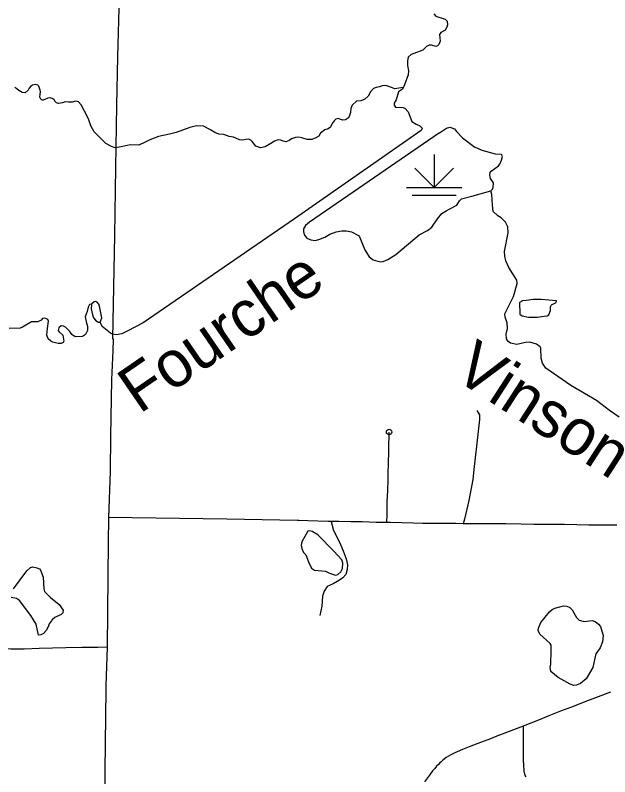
# Model space of a CAD drawing. Extents: x -19 to 366, y -4 to 359.
# Drawn here: x 151.042 to 152.064, y 183.524 to 184.836 of the extents above; entities that cross this region are included whole.
import ezdxf

# ---------------------------------------------------------------- set-up
doc = ezdxf.new("R2010")
doc.units = 0
for name, color, linetype in [('R_ROW', 7, 'Continuous'), ('R_ROW Annot', 7, 'Continuous'), ('R_Striping', 7, 'Continuous'), ('R_Temp Easement', 7, 'Continuous'), ('Sheet Fence', 7, 'Continuous'), ('T_Detection Zones', 7, 'Continuous'), ('T_Drafting', 7, 'Continuous'), ('T_Vehicle Path Lt Major', 7, 'Continuous')]:
    doc.layers.add(name, color=color, linetype=linetype)

msp = doc.modelspace()

# ---------------------------------------------------------------- linework, layer by layer
at = {"layer": 'R_ROW'}
for points in [[(151.2094, 184.2586), (151.2073, 184.208), (151.2057, 184.1108), (151.2048, 184.0499), (151.2021, 183.9709)], [(151.8359, 184.1551), (151.8401, 184.148), (151.8401, 184.1396), (151.8323, 184.0687), (151.8314, 184.0589), (151.8286, 184.0365), (151.8219, 184), (151.8144, 183.9679), (151.8123, 183.9603)], [(151.6809, 183.9623), (151.6814, 183.976), (151.6817, 183.9986), (151.6826, 184.0172), (151.6829, 184.0356), (151.6833, 184.0506), (151.6837, 184.0597), (151.6848, 184.1181)], [(151.2021, 183.9709), (151.202, 183.9688), (151.2013, 183.9298), (151.1996, 183.7475)], [(151.6809, 183.9623), (151.6625, 183.9625), (151.6385, 183.9633), (151.6192, 183.9637), (151.5982, 183.9642), (151.589, 183.9641), (151.5798, 183.9642), (151.5447, 183.9651), (151.5292, 183.9656), (151.527, 183.9656), (151.4059, 183.968), (151.2021, 183.9709)], [(151.585, 183.9642), (151.5892, 183.9484), (151.5993, 183.9286), (151.6059, 183.9137), (151.6107, 183.8999), (151.6131, 183.8892), (151.6125, 183.8814), (151.6101, 183.873), (151.6053, 183.867), (151.5993, 183.8628), (151.5886, 183.8568), (151.5784, 183.8521), (151.573, 183.8443), (151.57, 183.8353), (151.5688, 183.818), (151.5658, 183.8024)], [(151.8123, 183.9603), (151.7998, 183.9604), (151.7841, 183.9608), (151.7733, 183.9607), (151.7665, 183.9606), (151.7581, 183.9606), (151.7428, 183.9609), (151.7268, 183.9614), (151.687, 183.9621), (151.6809, 183.9623)], [(152.1387, 183.9566), (152.1247, 183.9567), (152.101, 183.9571), (152.0826, 183.9575), (152.0644, 183.958), (152.0483, 183.9579), (152.0283, 183.958), (152.0075, 183.9585), (151.9865, 183.9587), (151.9678, 183.9587), (151.9503, 183.959), (151.9337, 183.9591), (151.912, 183.9594), (151.8855, 183.9598), (151.8384, 183.9603), (151.8239, 183.9603), (151.8123, 183.9603)], [(151.1996, 183.7475), (151.1974, 183.6817)], [(152.0657, 183.6704), (152.0398, 183.6606), (152.0218, 183.6538), (152.0032, 183.6463), (151.9798, 183.6372), (151.9594, 183.6292), (151.9419, 183.6217), (151.9181, 183.6129), (151.9155, 183.6119)], [(151.9155, 183.6119), (151.8747, 183.596), (151.8744, 183.5959), (151.8594, 183.59), (151.8376, 183.5816), (151.8225, 183.5758), (151.8111, 183.5712), (151.8021, 183.5675), (151.7978, 183.5657), (151.7957, 183.5647), (151.7911, 183.5623), (151.7872, 183.5601), (151.783, 183.5574), (151.7796, 183.5549), (151.7765, 183.5524), (151.7742, 183.5504), (151.7719, 183.5483), (151.7695, 183.5458), (151.7666, 183.5427), (151.7633, 183.5389), (151.7597, 183.5345), (151.7544, 183.5275), (151.7458, 183.5158)], [(151.9155, 183.6119), (151.9154, 183.6093), (151.9154, 183.6074), (151.9154, 183.6055), (151.9154, 183.6036), (151.9155, 183.6017), (151.9155, 183.5998), (151.9155, 183.5978), (151.9155, 183.5959), (151.9154, 183.594), (151.9155, 183.5921), (151.9154, 183.5902), (151.9154, 183.5883), (151.9154, 183.5864), (151.9154, 183.5845), (151.9154, 183.5826), (151.9154, 183.5807), (151.9154, 183.5788), (151.9154, 183.5769), (151.9154, 183.575), (151.9153, 183.5731), (151.9153, 183.5712), (151.9154, 183.5692), (151.9154, 183.5673), (151.9154, 183.5654), (151.9154, 183.5635), (151.9154, 183.5616), (151.9154, 183.5597), (151.9155, 183.5579), (151.9155, 183.556), (151.9156, 183.5541), (151.9156, 183.5522), (151.9157, 183.5503), (151.9158, 183.5484), (151.9159, 183.5465), (151.916, 183.5447), (151.9161, 183.5428), (151.9162, 183.5409), (151.9164, 183.539), (151.9165, 183.5372), (151.9167, 183.5353), (151.9168, 183.5335), (151.9171, 183.5316), (151.9175, 183.5298), (151.9182, 183.5279), (151.919, 183.5262), (151.92, 183.5245)]]:
    msp.add_lwpolyline(points, dxfattribs=at)
msp.add_circle((151.6848, 184.1181), 0.00473, dxfattribs=at)
at = {"layer": 'R_ROW Annot'}
msp.add_lwpolyline([(151.1996, 183.7475), (151.1836, 183.7468), (151.1561, 183.7473), (151.1289, 183.7464), (151.0827, 183.7456), (151.0572, 183.7441), (151.0342, 183.7444), (150.9919, 183.7452), (150.9695, 183.7445)], dxfattribs=at)
at = {"layer": 'R_Striping'}
for points in [[(151.2219, 184.9297), (151.2202, 184.8695), (151.2176, 184.7645), (151.2159, 184.6805), (151.214, 184.5735), (151.2122, 184.4564), (151.2089, 184.2792), (151.2101, 184.2774), (151.2094, 184.2586)], [(151.1974, 183.6817), (151.1972, 183.6745), (151.1927, 183.3016)]]:
    msp.add_lwpolyline(points, dxfattribs=at)
at = {"layer": 'R_Temp Easement'}
for points in [[(151.7615, 184.8384), (151.7649, 184.8341), (151.7814, 184.829), (151.7849, 184.8258), (151.7851, 184.8192), (151.7843, 184.8152), (151.7815, 184.81), (151.7739, 184.8064), (151.7713, 184.8029), (151.7727, 184.7914), (151.7702, 184.7855), (151.768, 184.783), (151.7651, 184.782), (151.7579, 184.7843), (151.7536, 184.7843), (151.7494, 184.782), (151.743, 184.7755), (151.7225, 184.7682), (151.7176, 184.7636), (151.7163, 184.7573), (151.7164, 184.7495), (151.7183, 184.7402), (151.7177, 184.7334), (151.7114, 184.7161), (151.7076, 184.7085), (151.701, 184.7039), (151.6967, 184.6902), (151.6933, 184.6843), (151.6933, 184.681), (151.6956, 184.6774), (151.7085, 184.6769), (151.7119, 184.676), (151.7174, 184.6694), (151.7241, 184.6531), (151.7313, 184.648), (151.7378, 184.6452), (151.7414, 184.6416)], [(151.0843, 184.7071), (151.082, 184.7136), (151.0803, 184.7157), (151.0765, 184.7164), (151.0712, 184.7153), (151.0678, 184.7134), (151.0655, 184.71), (151.064, 184.7068), (151.0588, 184.7024), (151.0533, 184.7026), (151.0475, 184.7065), (151.0445, 184.7093), (151.0409, 184.7116)], [(151.7091, 184.7115), (151.6947, 184.7094), (151.689, 184.7112), (151.6841, 184.7133), (151.6792, 184.7148), (151.6731, 184.7145), (151.6683, 184.7126), (151.6627, 184.7116), (151.6579, 184.7099), (151.6528, 184.7039), (151.6486, 184.6963), (151.643, 184.6916), (151.6362, 184.6885), (151.6286, 184.6878), (151.6212, 184.6812), (151.6191, 184.6755), (151.6185, 184.6683), (151.6169, 184.6633), (151.6148, 184.6591), (151.6099, 184.6555), (151.6051, 184.655), (151.6015, 184.6563), (151.5972, 184.6579), (151.5934, 184.6569), (151.59, 184.6543), (151.5871, 184.6493), (151.5837, 184.6431), (151.5801, 184.6404), (151.5744, 184.6385), (151.5669, 184.6327), (151.5639, 184.6279), (151.5586, 184.6247), (151.5519, 184.6221), (151.5438, 184.6219), (151.5345, 184.6246), (151.5294, 184.6261), (151.5235, 184.6252), (151.517, 184.6228), (151.513, 184.6201), (151.5073, 184.618), (151.5026, 184.6192), (151.4984, 184.6205), (151.4941, 184.6215), (151.4878, 184.6191), (151.4812, 184.6149), (151.4717, 184.6094), (151.4637, 184.6075), (151.4557, 184.6104), (151.4493, 184.6182), (151.4471, 184.6207), (151.4435, 184.6226), (151.4384, 184.6219), (151.4332, 184.621), (151.4276, 184.6212), (151.4211, 184.6242), (151.4168, 184.6258), (151.4098, 184.6273), (151.4005, 184.6302), (151.3921, 184.631), (151.385, 184.6339), (151.3778, 184.6386), (151.3653, 184.6446), (151.3535, 184.6452), (151.3418, 184.6427), (151.3184, 184.6337), (151.3068, 184.6309), (151.2879, 184.6271), (151.2729, 184.6215), (151.2651, 184.6173), (151.2542, 184.6122), (151.2395, 184.6127), (151.2241, 184.6095), (151.2137, 184.6076), (151.2072, 184.6097), (151.1976, 184.6147), (151.1776, 184.6351), (151.1714, 184.6456), (151.1674, 184.6572), (151.1607, 184.6705), (151.1549, 184.6816), (151.1503, 184.6865), (151.146, 184.6879), (151.1395, 184.6862), (151.1331, 184.6864), (151.1274, 184.6868), (151.1228, 184.6851), (151.1158, 184.6838), (151.1124, 184.6848), (151.1096, 184.6878), (151.1084, 184.6905), (151.1064, 184.692), (151.102, 184.6934), (151.0975, 184.6932), (151.0939, 184.6915), (151.0899, 184.6898), (151.0885, 184.6894), (151.0866, 184.69), (151.0855, 184.6913), (151.084, 184.6949), (151.085, 184.7044), (151.0843, 184.7071)], [(151.8986, 184.3516), (151.905, 184.3741), (151.9046, 184.3799), (151.891, 184.4013), (151.8855, 184.4131), (151.8838, 184.4208), (151.8835, 184.4288), (151.8897, 184.4613), (151.8889, 184.4715), (151.8849, 184.4795), (151.8775, 184.4868), (151.8716, 184.4904), (151.864, 184.498), (151.8624, 184.509), (151.8618, 184.527), (151.8599, 184.5334)], [(151.1828, 184.3415), (151.1805, 184.343), (151.1771, 184.3425), (151.1726, 184.3386), (151.1696, 184.3375), (151.1669, 184.3331), (151.1652, 184.3257), (151.1617, 184.3166), (151.1642, 184.3057), (151.1657, 184.3004), (151.1657, 184.2928), (151.1625, 184.2862), (151.1571, 184.2825), (151.1446, 184.2821), (151.1389, 184.2859), (151.1356, 184.2912), (151.1278, 184.2987), (151.1244, 184.3006), (151.1208, 184.301), (151.1165, 184.2975), (151.1155, 184.2932), (151.1169, 184.2909), (151.1233, 184.2847), (151.1251, 184.2746), (151.1238, 184.2721), (151.1207, 184.2704), (151.1154, 184.2706), (151.1065, 184.2726), (151.1029, 184.2745), (151.0983, 184.2788), (151.0962, 184.2851), (151.0971, 184.2963), (151.0986, 184.3092), (151.0977, 184.3117), (151.0927, 184.3143), (151.0886, 184.3135), (151.0861, 184.3105), (151.0804, 184.3078), (151.0698, 184.3081), (151.0543, 184.2986), (151.0498, 184.2972), (151.0314, 184.2964)], [(152.0805, 184.1438), (152.0641, 184.1551), (152.0415, 184.1726), (151.9975, 184.1982), (151.9692, 184.2176), (151.9542, 184.2282), (151.9485, 184.2369), (151.9465, 184.2456), (151.9457, 184.2625), (151.9446, 184.2647), (151.9385, 184.2695), (151.9267, 184.273), (151.9192, 184.2724), (151.9048, 184.2687), (151.8936, 184.2709), (151.8896, 184.2738), (151.8867, 184.2789), (151.8863, 184.2868), (151.8886, 184.2962), (151.8878, 184.306), (151.8843, 184.3162), (151.8839, 184.3216), (151.8986, 184.3516)], [(151.9204, 184.3449), (151.9144, 184.3443), (151.9089, 184.3414), (151.9099, 184.3213), (151.9137, 184.3181), (151.9245, 184.3159), (151.9393, 184.316)], [(151.9393, 184.316), (151.9518, 184.3179), (151.9565, 184.3181), (151.9593, 184.32), (151.9622, 184.3276), (151.9623, 184.3339), (151.964, 184.337), (151.972, 184.3414), (151.9727, 184.344), (151.9466, 184.3464), (151.9329, 184.3463), (151.9204, 184.3449)], [(151.1726, 184.3386), (151.1725, 184.3303), (151.1743, 184.3201), (151.1764, 184.3146), (151.1796, 184.3108), (151.184, 184.3074), (151.1879, 184.3072)], [(151.2339, 184.2917), (151.2247, 184.2874), (151.215, 184.2857), (151.2091, 184.2868), (151.2057, 184.2885), (151.1913, 184.2996), (151.1879, 184.3072), (151.1905, 184.3146), (151.1868, 184.3347), (151.1855, 184.3385), (151.1828, 184.3415)], [(151.5619, 183.9409), (151.5524, 183.9467), (151.5486, 183.9479), (151.5449, 183.9475), (151.5347, 183.9292), (151.5336, 183.9233), (151.5347, 183.9174), (151.5378, 183.9108), (151.5416, 183.9066), (151.5464, 183.8947), (151.5513, 183.8835), (151.5567, 183.8801), (151.5756, 183.8785), (151.5821, 183.8752), (151.5923, 183.8718), (151.5967, 183.8729), (151.6016, 183.8773), (151.6048, 183.8829), (151.6049, 183.8922), (151.6032, 183.8978), (151.5899, 183.9128)], [(151.5619, 183.9409), (151.5899, 183.9128)], [(151.0616, 183.8792), (151.0679, 183.8847), (151.0711, 183.8859), (151.0787, 183.8844), (151.0834, 183.8823), (151.0853, 183.88), (151.0895, 183.8683), (151.0907, 183.848), (151.0919, 183.8438), (151.1021, 183.8334), (151.1172, 183.8214), (151.1238, 183.8113), (151.1233, 183.8066), (151.1208, 183.8039), (151.1099, 183.7986), (151.1053, 183.7947), (151.0997, 183.7877), (151.0984, 183.7827), (151.0948, 183.7761), (151.0901, 183.7711), (151.0859, 183.7688), (151.0815, 183.7684), (151.0775, 183.787), (151.0682, 183.8023), (151.0487, 183.8278), (151.0438, 183.8312), (151.0347, 183.8331)], [(151.0386, 183.8479), (151.0616, 183.8792)], [(151.9635, 183.7412), (151.9637, 183.7509), (151.9618, 183.7541), (151.9439, 183.7703), (151.9413, 183.7762), (151.9416, 183.7806), (151.9457, 183.7901), (151.9608, 183.8086), (151.9654, 183.8126), (151.9701, 183.8151), (151.9849, 183.8189), (151.9905, 183.8184), (151.9957, 183.8157), (152, 183.8122), (152.0069, 183.7989), (152.012, 183.7942), (152.0202, 183.7921), (152.0344, 183.7935), (152.0395, 183.7917), (152.0452, 183.7873), (152.0485, 183.7834), (152.0532, 183.7675), (152.052, 183.7566), (152.048, 183.7465), (152.0405, 183.7359), (152.0388, 183.7289)], [(152.0388, 183.7289), (152.0351, 183.7127), (152.024, 183.6931), (152.0143, 183.6849), (152.0073, 183.6824), (152.0026, 183.6818), (151.9962, 183.6837), (151.9755, 183.6953), (151.9631, 183.7059), (151.9621, 183.7133), (151.9631, 183.7186), (151.9635, 183.7412)]]:
    msp.add_lwpolyline(points, dxfattribs=at)
at = {"layer": 'Sheet Fence'}
for points in [[(154.1159, 1.8709), (153.9063, 10.4874), (153.696, 19.1041), (153.485, 27.7209), (153.2733, 36.3378), (153.0608, 44.9549), (152.8476, 53.5721), (152.6337, 62.1894), (152.419, 70.8069), (152.2036, 79.4245), (151.9875, 88.0422), (151.7707, 96.6601), (151.5531, 105.2782), (151.3348, 113.8963), (151.1158, 122.5147), (150.8961, 131.1331), (150.6757, 139.7517), (150.4545, 148.3704), (150.2326, 156.9893), (150.0101, 165.6083), (149.7867, 174.2275), (149.5627, 182.8468), (149.338, 191.4662), (149.1125, 200.0858), (148.8864, 208.7055), (148.6595, 217.3254), (148.4319, 225.9454), (148.2037, 234.5655), (147.9747, 243.1858), (147.745, 251.8063), (147.5146, 260.4269), (147.2835, 269.0476), (147.0517, 277.6685), (146.8191, 286.2895), (146.5859, 294.9106), (146.352, 303.5319), (146.1174, 312.1534), (145.8821, 320.775), (145.6461, 329.3967), (145.4094, 338.0186), (145.172, 346.6406)], [(0, 180.8999), (7.1228, 180.9044), (14.2457, 180.9176), (21.3685, 180.9397), (28.4912, 180.9706), (35.614, 181.0103), (42.7366, 181.0589), (49.8592, 181.1163), (56.9818, 181.1825), (64.1042, 181.2575), (71.2266, 181.3414), (78.3488, 181.4341), (85.4709, 181.5357), (92.5929, 181.646), (99.7147, 181.7652), (106.8364, 181.8933), (113.9579, 182.0301), (121.0793, 182.1758), (128.2005, 182.3303), (135.3214, 182.4936), (142.4422, 182.6658), (149.5627, 182.8468), (156.683, 183.0366), (163.8031, 183.2352), (170.9229, 183.4427), (178.0425, 183.659), (185.1617, 183.8841), (192.2807, 184.1181), (199.3994, 184.3608), (206.5178, 184.6124), (213.6359, 184.8728), (220.7537, 185.1421), (227.8711, 185.4201), (234.9881, 185.707), (242.1048, 186.0027), (249.2212, 186.3073), (256.3371, 186.6206), (263.4526, 186.9428), (270.5678, 187.2738), (277.6825, 187.6136), (284.7968, 187.9622), (291.9107, 188.3197), (299.0241, 188.6859), (306.1371, 189.061), (313.2495, 189.4449), (320.3615, 189.8377), (327.4731, 190.2392), (334.5841, 190.6495), (341.6946, 191.0687)]]:
    msp.add_spline(points, degree=3, dxfattribs=at)
at = {"layer": 'T_Detection Zones'}
msp.add_lwpolyline([(151.7414, 184.6416), (151.7419, 184.641), (151.7401, 184.6376), (151.522, 184.4852), (151.2614, 184.3064), (151.2339, 184.2917)], dxfattribs=at)
at = {"layer": 'T_Drafting'}
for p, q in [((151.7623, 184.5959), (151.7623, 184.5391)), ((151.7623, 184.5391), (151.7288, 184.5726)), ((151.7623, 184.5391), (151.7958, 184.5726)), ((151.715, 184.5391), (151.8097, 184.5391)), ((151.7244, 184.5262), (151.8002, 184.5262))]:
    msp.add_line(p, q, dxfattribs=at)
at = {"layer": 'T_Vehicle Path Lt Major'}
for points in [[(151.7716, 184.6336), (151.5478, 184.4793), (151.541, 184.4739), (151.5377, 184.468), (151.5373, 184.4631), (151.539, 184.4572), (151.5434, 184.4517), (151.55, 184.4489), (151.5574, 184.448), (151.5641, 184.4494), (151.5741, 184.4536), (151.583, 184.459), (151.5937, 184.4628), (151.6032, 184.4648), (151.6117, 184.4648), (151.6203, 184.4626), (151.6319, 184.4566), (151.6338, 184.4541), (151.6431, 184.4316), (151.6506, 184.4196), (151.6574, 184.4146), (151.6693, 184.4114), (151.6748, 184.4116), (151.6828, 184.4151), (151.6964, 184.4239), (151.7364, 184.4578), (151.751, 184.4653), (151.7584, 184.4711), (151.7682, 184.485), (151.7757, 184.4943), (151.7827, 184.4993), (151.7891, 184.5023), (151.8012, 184.5087), (151.8057, 184.5165), (151.8093, 184.5199), (151.8273, 184.5244), (151.8599, 184.5334), (151.8625, 184.5361), (151.8638, 184.539), (151.8642, 184.5475), (151.8592, 184.5549), (151.8579, 184.5611), (151.8584, 184.5653), (151.8605, 184.5674), (151.873, 184.5766), (151.8752, 184.5793), (151.8784, 184.5861), (151.8797, 184.5928), (151.878, 184.5958), (151.8676, 184.5965), (151.8448, 184.6028), (151.8325, 184.6085)], [(151.7716, 184.6336), (151.7835, 184.6416), (151.7894, 184.6434), (151.7973, 184.6404), (151.8008, 184.6356), (151.8112, 184.6247), (151.8325, 184.6085)]]:
    msp.add_lwpolyline(points, dxfattribs=at)

# ---------------------------------------------------------------- texts
at = {"layer": 'R_Temp Easement'}
for s, rotation, p in [('Fourche', 34.4495, (151.2552, 184.1483)), ('Vinson', 327.1584, (151.7922, 184.2127))]:
    msp.add_text(s, height=0.08, rotation=rotation, dxfattribs=at).set_placement(p)

doc.saveas('drawing.dxf')
